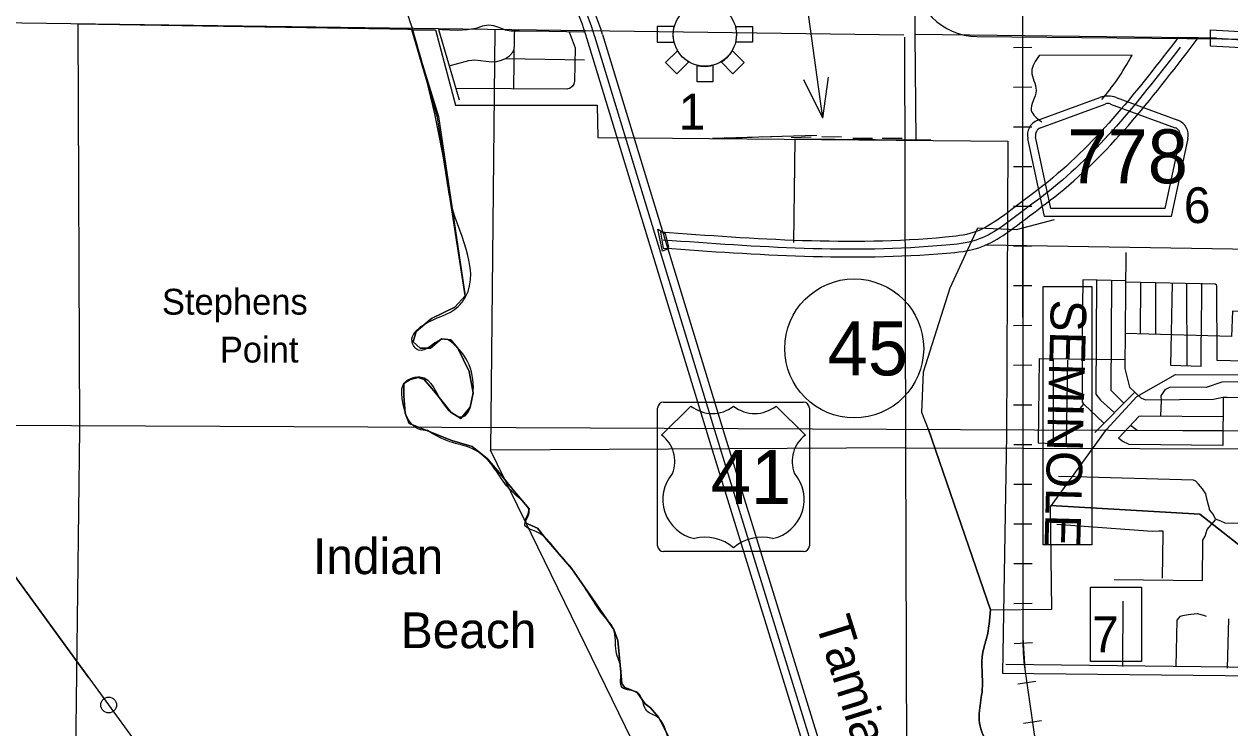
# Model space of a CAD drawing. Extents: x 408847 to 817539, y 923858 to 1151780.
# Drawn here: x 467503 to 482691, y 1102246 to 1111107 of the extents above; entities that cross this region are included whole.
import ezdxf

# ---------------------------------------------------------------- set-up
doc = ezdxf.new("R2010")
doc.units = 0
for name, color, linetype in [('Airports Commercial', 7, 'Continuous'), ('Cities Incorporated Area', 7, 'Continuous'), ('Cities Incorporated Linear Boundaries', 7, 'Continuous'), ('County Boundary', 7, 'Continuous'), ('County Route Divided Highway Outline and Fill', 7, 'Continuous'), ('County Routes Highway Center Lines', 7, 'Continuous'), ('Geographic Features Text', 7, 'Continuous'), ('Lakes and Ponds', 7, 'Continuous'), ('Level 11', 7, 'Continuous'), ('Level 12', 7, 'Continuous'), ('Level 39', 7, 'Continuous'), ('Level 43', 7, 'Continuous'), ('Level 6', 7, 'Continuous'), ('Level 8', 7, 'Continuous'), ('Level 9', 7, 'Continuous'), ('Local Roads Paved', 7, 'Continuous'), ('Masks for Text', 7, 'Continuous'), ('Narrow River Creek and Branch and Slough', 7, 'Continuous'), ('Planning Number US Highways', 7, 'Continuous'), ('Quad Borders', 7, 'Continuous'), ('Railroads', 7, 'Continuous'), ('Railroads Text', 7, 'Continuous'), ('Roadshields County Roads', 7, 'Continuous'), ('Roadshields US Highways', 7, 'Continuous'), ('Section Lines', 7, 'Continuous'), ('Township  and Range lines', 7, 'Continuous'), ('US Highways Related Text', 7, 'Continuous'), ('US Route Divided Highway Outline and Fill', 7, 'Continuous')]:
    doc.layers.add(name, color=color, linetype=linetype)

msp = doc.modelspace()

# ---------------------------------------------------------------- linework, layer by layer
at = {"layer": 'Airports Commercial'}
for points in [[(475692, 1111079), (475479, 1111079), (475479, 1110879), (475691, 1110879), (475687, 1110900), (475682, 1110928), (475680, 1110949), (475679, 1110970), (475679, 1110989), (475681, 1111011), (475683, 1111033), (475687, 1111052), (475690, 1111068)], [(476466, 1111079), (476679, 1111079), (476679, 1110879), (476468, 1110879), (476471, 1110894), (476474, 1110918), (476477, 1110928), (476478, 1110949), (476479, 1110973), (476479, 1110985), (476479, 1110998), (476476, 1111020), (476473, 1111043), (476470, 1111059)], [(475734, 1110772), (475584, 1110622), (475725, 1110481), (475875, 1110630), (475875, 1110631), (475864, 1110638), (475849, 1110649), (475837, 1110657), (475823, 1110668), (475811, 1110678), (475797, 1110691), (475785, 1110705), (475772, 1110718), (475761, 1110734), (475750, 1110747), (475742, 1110761), (475736, 1110769)], [(476423, 1110773), (476574, 1110622), (476432, 1110481), (476282, 1110631), (476291, 1110636), (476300, 1110642), (476311, 1110650), (476324, 1110659), (476337, 1110669), (476347, 1110679), (476361, 1110691), (476375, 1110706), (476388, 1110720), (476399, 1110736), (476409, 1110749), (476420, 1110765)], [(476179, 1110588), (476179, 1110379), (475979, 1110379), (475979, 1110588), (475988, 1110586), (475999, 1110583), (476011, 1110581), (476024, 1110579), (476034, 1110578), (476050, 1110576), (476065, 1110576), (476086, 1110575), (476102, 1110576), (476119, 1110577), (476137, 1110580), (476148, 1110582), (476165, 1110585)]]:
    msp.add_lwpolyline(points, close=True, dxfattribs=at)
msp.add_circle((476078, 1110974), 398, dxfattribs=at)
at = {"layer": 'Cities Incorporated Area'}
for p, q in [((479879, 1105940), (479829, 1102936)), ((479829, 1102936), (484223, 1102887))]:
    msp.add_line(p, q, dxfattribs=at)
for points in [[(475738, 1101894), (475559, 1102254), (475495, 1102382), (475392, 1102498), (475328, 1102549), (475264, 1102639), (475225, 1102690), (475135, 1102729), (475071, 1102754), (475033, 1102806), (475020, 1102947), (474981, 1103345), (474930, 1103486), (474661, 1103875), (474404, 1104247), (474084, 1104620), (473968, 1104761), (473827, 1104825), (473814, 1104864), (473853, 1104941), (473866, 1105005), (473660, 1105249), (473481, 1105467), (473340, 1105634), (473147, 1105788), (472891, 1105865), (472352, 1106079), (472301, 1106208), (472288, 1106426), (472288, 1106580), (472365, 1106631), (472467, 1106657), (472544, 1106631), (472685, 1106464), (472878, 1106220), (473006, 1106143), (473122, 1106285), (473160, 1106464), (473109, 1106734), (472968, 1107029), (472878, 1107132), (472762, 1107145), (472621, 1107029), (472493, 1107029), (472403, 1107106), (472442, 1107235), (472634, 1107401), (472929, 1107543), (473057, 1107684), (472709, 1109931), (472388, 1111037)], [(472388, 1111037), (472724, 1109943), (473057, 1107684), (472929, 1107543), (472634, 1107401), (472442, 1107235), (472403, 1107106), (472493, 1107029), (472621, 1107029), (472762, 1107145), (472878, 1107132), (472968, 1107029), (473109, 1106734), (473160, 1106464), (473122, 1106285), (473006, 1106143), (472878, 1106220), (472685, 1106464), (472544, 1106631), (472467, 1106657), (472365, 1106631), (472288, 1106580), (472288, 1106426), (472301, 1106208), (472352, 1106079), (472891, 1105865), (473147, 1105788), (473340, 1105634), (473481, 1105467), (473660, 1105249), (473866, 1105005), (473853, 1104941), (473814, 1104864), (473827, 1104825), (473968, 1104761), (474084, 1104620), (474404, 1104247), (474661, 1103875), (474930, 1103486), (474981, 1103345), (475020, 1102947), (475033, 1102806), (475071, 1102754), (475135, 1102729), (475225, 1102690), (475264, 1102639), (475328, 1102549), (475392, 1102498), (475495, 1102382), (475559, 1102254), (475738, 1101894)], [(472388, 1111037), (472684, 1111033), (472937, 1110085), (474720, 1110087), (474728, 1109678), (479894, 1109632), (479879, 1105940)], [(476175, 1109670), (477489, 1109707)]]:
    msp.add_lwpolyline(points, dxfattribs=at)
at = {"layer": 'Cities Incorporated Linear Boundaries'}
msp.add_line((468202, 1106002), (468048, 1094100), dxfattribs=at)
msp.add_lwpolyline([(472371, 1111038), (468181, 1111106), (468202, 1106002)], dxfattribs=at)
at = {"layer": 'County Boundary'}
msp.add_line((442263, 1111462), (478584, 1110974), dxfattribs=at)
at = {"layer": 'County Route Divided Highway Outline and Fill'}
for p, q in [((472388, 1111037), (472335, 1111038)), ((482291, 1110932), (482039, 1110936)), ((482521, 1110929), (483770, 1110858))]:
    msp.add_line(p, q, dxfattribs=at)
msp.add_spline([(482065, 1110815), (480469, 1109049), (480058, 1108734), (479494, 1108388), (479115, 1108323), (475554, 1108388)], degree=3, dxfattribs=at)
at = {"layer": 'County Routes Highway Center Lines'}
for p, q in [((482521, 1110929), (478724, 1110978)), ((479615, 1108327), (482984, 1108273))]:
    msp.add_line(p, q, dxfattribs=at)
msp.add_lwpolyline([(478724, 1110978), (478737, 1109647), (477211, 1109657), (477195, 1108358)], dxfattribs=at)
at = {"layer": 'Lakes and Ponds'}
for points in [[(472584, 1105989), (472477, 1106007), (472262, 1106460), (472276, 1106564), (472486, 1106666), (472819, 1106280), (473037, 1106165), (473147, 1106379), (472913, 1107081), (472808, 1107142), (472469, 1107003), (472389, 1107113), (472531, 1107318), (472970, 1107551), (473063, 1107673), (472869, 1108910), (472850, 1109025), (472493, 1110712), (471689, 1113002)], [(477335, 1092264), (477652, 1092380), (477984, 1092541), (478082, 1092703), (478034, 1093067), (478040, 1093229), (477852, 1093347), (477786, 1093205), (477814, 1093025), (477804, 1092785), (477760, 1092635), (477554, 1092709), (477378, 1092763), (477368, 1093079), (477390, 1093337), (477420, 1093718), (477416, 1094022), (477434, 1094300), (477506, 1094627), (477611, 1094840), (477635, 1094885), (477656, 1094940), (477898, 1095622), (477930, 1095840), (477932, 1096094), (477806, 1096357), (477766, 1096431), (477592, 1096761), (477448, 1096759), (477426, 1096773), (477344, 1096977), (477318, 1097150), (477249, 1097344), (477139, 1097486), (477035, 1097772), (476995, 1098017), (476909, 1098273), (476819, 1098571), (476691, 1098910), (476539, 1099256), (476407, 1099594), (476250, 1099883), (476112, 1100089), (476040, 1100405), (476046, 1100631), (475970, 1100914), (475894, 1101096), (475874, 1101304), (475812, 1101558), (475730, 1101845), (475614, 1102123), (475480, 1102383), (475347, 1102461), (475235, 1102686), (475037, 1102756), (475023, 1102964), (474959, 1103214), (474931, 1103481), (474815, 1103647), (474603, 1103953), (474406, 1104247), (474186, 1104506), (473950, 1104718), (473812, 1104800), (473864, 1104956), (473782, 1105100), (473581, 1105293), (473407, 1105541), (473149, 1105761), (472865, 1105849), (472584, 1105989)]]:
    msp.add_spline(points, degree=3, dxfattribs=at)
at = {"layer": 'Level 11'}
msp.add_arc((479512, 1111751), 800, 179.507, 269.4494, dxfattribs=at)
at = {"layer": 'Level 12'}
msp.add_circle((468568, 1102534), 99.8, dxfattribs=at)
at = {"layer": 'Level 6'}
msp.add_line((479504, 1110951), (484541, 1110903), dxfattribs=at)
msp.add_lwpolyline([(475484, 1108527), (475579, 1108469), (475618, 1108302), (475595, 1108271), (475545, 1108248)], close=True, dxfattribs=at)
at = {"layer": 'Level 8'}
for p, q in [((478728, 1112200), (478724, 1110978)), ((477562, 1109924), (477318, 1111720)), ((482448, 1110831), (482448, 1111033)), ((482292, 1110933), (482041, 1110938)), ((477562, 1109924), (477325, 1110405)), ((477562, 1109924), (477635, 1110439)), ((475518, 1108488), (475552, 1108288))]:
    msp.add_line(p, q, dxfattribs=at)
for points in [[(482448, 1111033), (485026, 1110891), (485690, 1110904), (487091, 1111024), (487696, 1111024), (492048, 1110951), (493394, 1110771), (493666, 1110771), (497184, 1110765), (504437, 1110758), (507034, 1110758), (507711, 1110831), (508655, 1110831), (512788, 1110764), (514586, 1109961), (516852, 1109961), (521636, 1109941)], [(521635, 1109741), (516851, 1109761), (514543, 1109761), (512744, 1110565), (508654, 1110631), (507721, 1110631), (507044, 1110558), (504437, 1110558), (497184, 1110565), (493666, 1110571), (493381, 1110571), (492033, 1110751), (487695, 1110824), (487100, 1110824), (485700, 1110705), (485023, 1110691), (482448, 1110831)]]:
    msp.add_lwpolyline(points, dxfattribs=at)
for points in [[(482041, 1110938), (480401, 1109123), (480002, 1108817), (479458, 1108483), (479108, 1108423), (475518, 1108488)], [(475552, 1108288), (479123, 1108223), (479530, 1108292), (480115, 1108652), (480537, 1108975), (482292, 1110933)]]:
    msp.add_spline(points, degree=3, dxfattribs=at)
at = {"layer": 'Level 9'}
for points in [[(476175, 1109670), (476300, 1109674)], [(476425, 1109677), (476674, 1109684)], [(476799, 1109688), (477049, 1109695)], [(477165, 1109679), (477415, 1109686)], [(477801, 1109685), (477551, 1109687)], [(478191, 1109666), (477941, 1109668)], [(478562, 1109666), (478312, 1109668)], [(478923, 1109647), (478673, 1109649)]]:
    msp.add_lwpolyline(points, dxfattribs=at)
at = {"layer": 'Local Roads Paved'}
for p, q in [((472722, 1111038), (472985, 1110155)), ((482521, 1110929), (483671, 1110859)), ((481459, 1110715), (480289, 1110711)), ((473566, 1110673), (474561, 1110656)), ((481566, 1107859), (481561, 1107207)), ((481754, 1107854), (481754, 1107202)), ((481948, 1106809), (481970, 1107841)), ((482145, 1107841), (482150, 1106802)), ((482334, 1107845), (482330, 1107164)), ((482330, 1106795), (482330, 1107164)), ((480464, 1106883), (480464, 1105833)), ((482330, 1106795), (481948, 1106809)), ((480991, 1105965), (481491, 1106470)), ((481342, 1103017), (481346, 1103843)), ((482659, 1103000), (482676, 1103619)), ((483954, 1102995), (479871, 1103044))]:
    msp.add_line(p, q, dxfattribs=at)
for points in [[(473678, 1111017), (473634, 1111020), (473565, 1111030), (473497, 1111060), (473420, 1111085), (473353, 1111093), (473278, 1111080), (473191, 1111050), (473084, 1111035), (472962, 1111028), (472768, 1111035), (472722, 1111038)], [(474367, 1111008), (474446, 1110810), (474434, 1110388), (474427, 1110350), (474411, 1110324), (474383, 1110302), (474338, 1110289), (472943, 1110297)], [(474555, 1111004), (474115, 1111014), (473744, 1111017), (473678, 1111017), (473677, 1110988), (473668, 1110292)], [(472857, 1110583), (473106, 1110647), (473180, 1110656), (473396, 1110631), (473452, 1110638), (473518, 1110653), (473566, 1110672), (473617, 1110708), (473658, 1110752), (473675, 1110790)], [(481381, 1108232), (481368, 1106769), (481425, 1106536), (481570, 1106400), (481627, 1106378), (482483, 1106383), (482602, 1106409), (482655, 1106409)], [(481378, 1107876), (480837, 1107889), (480828, 1106875)], [(481012, 1107885), (481004, 1106448), (481061, 1106374), (481228, 1106220)], [(481355, 1106334), (481197, 1106492), (481206, 1107880)], [(481378, 1107863), (482505, 1107837), (482518, 1107828), (482523, 1107806), (482527, 1106883), (482527, 1106875), (483361, 1106853), (483379, 1106870), (483388, 1106879), (483392, 1107446), (483379, 1107463), (483370, 1107476), (483344, 1107481), (482725, 1107494), (482712, 1107173), (481372, 1107213)], [(481368, 1106879), (480288, 1106892), (480275, 1105833), (480631, 1105820), (480648, 1106875)], [(480832, 1106870), (480832, 1106352), (480841, 1106330), (480854, 1106317), (481100, 1106088)], [(483401, 1106391), (483410, 1106585), (483375, 1106602), (482589, 1106598), (482391, 1106532), (481939, 1106536), (481873, 1106501), (481820, 1106427), (481825, 1106369), (481815, 1106174)], [(480648, 1106264), (480775, 1106264), (480806, 1106268), (480850, 1106321)], [(482606, 1106409), (482602, 1105803), (481421, 1105816), (481333, 1105855), (481289, 1105895), (481548, 1106172), (481574, 1106176), (482604, 1106167)], [(482655, 1106409), (483379, 1106396), (483432, 1106374), (483458, 1106339), (483629, 1106325), (483862, 1106325)], [(482603, 1105987), (481522, 1105992), (481438, 1106054)], [(483871, 1104812), (482633, 1104825), (482576, 1104847), (482510, 1104874), (482479, 1104935), (482439, 1104988), (482404, 1105115), (482387, 1105194), (482347, 1105256), (482295, 1105313), (482264, 1105352), (482233, 1105366), (480740, 1105405), (480534, 1105410)], [(480512, 1104812), (481711, 1104724), (481798, 1104729), (481847, 1104729), (481847, 1104689), (481838, 1104131)], [(481232, 1104114), (482347, 1104101), (482352, 1104610), (482378, 1104658), (482404, 1104742), (482510, 1104865)], [(482014, 1103022), (482027, 1103602), (482071, 1103654), (482097, 1103663), (482167, 1103672), (482281, 1103685), (482360, 1103667), (482391, 1103654)]]:
    msp.add_lwpolyline(points, dxfattribs=at)
for points in [[(480289, 1110711), (480195, 1110511), (480250, 1110273), (480190, 1110018), (480321, 1109878)], [(481080, 1110157), (481271, 1110407), (481459, 1110715)]]:
    msp.add_spline(points, degree=3, dxfattribs=at)
at = {"layer": 'Masks for Text'}
for points in [[(480339, 1107803), (480953, 1107803), (480953, 1104549), (480339, 1104549)], [(480936, 1104017), (481577, 1104017), (481577, 1103081), (480936, 1103081)]]:
    msp.add_lwpolyline(points, close=True, dxfattribs=at)
at = {"layer": 'Narrow River Creek and Branch and Slough'}
for p, q in [((478896, 1106005), (479676, 1103731)), ((479676, 1103731), (478896, 1106005)), ((480430, 1105031), (481139, 1106002)), ((480447, 1103741), (480430, 1105031)), ((480431, 1105048), (482313, 1104937)), ((482313, 1104937), (480431, 1105048)), ((482313, 1104937), (482961, 1104428)), ((482961, 1104428), (482313, 1104937)), ((479676, 1103731), (480447, 1103741))]:
    msp.add_line(p, q, dxfattribs=at)
for points in [[(478896, 1106005), (478809, 1106216), (478833, 1106729), (479168, 1107788), (479518, 1108543), (480003, 1108519), (480484, 1108648)], [(481139, 1106002), (481521, 1106420), (482005, 1106694), (482825, 1106692), (483717, 1106719), (484821, 1106286), (485333, 1106047), (485418, 1105931)], [(478260, 1084078), (478064, 1084346), (477900, 1084624), (476746, 1087583), (474413, 1093520), (473476, 1095849), (473425, 1095931), (470408, 1100010), (466009, 1106047)], [(467803, 1103585), (467288, 1104292)], [(468318, 1102878), (467803, 1103585)]]:
    msp.add_lwpolyline(points, dxfattribs=at)
for points in [[(479676, 1103731), (479626, 1103376), (479580, 1103200), (479572, 1102726), (479536, 1102463), (479580, 1102163), (479806, 1101895), (479884, 1101763), (479852, 1101516), (480029, 1101312), (480133, 1101038), (480021, 1100840), (479812, 1100860), (479588, 1100876), (479396, 1100740), (479184, 1100647), (479053, 1100523), (479003, 1100153), (478905, 1099939), (478815, 1099580), (478705, 1099372), (478663, 1099168), (478683, 1098918), (478601, 1098711), (478499, 1098531), (478336, 1098404)], [(478336, 1098404), (478499, 1098531), (478601, 1098711), (478683, 1098918), (478663, 1099168), (478705, 1099372), (478815, 1099580), (478905, 1099939), (479003, 1100153), (479053, 1100523), (479184, 1100647), (479396, 1100740), (479588, 1100876), (479812, 1100860), (480021, 1100840), (480133, 1101038), (480029, 1101312), (479852, 1101516), (479884, 1101763), (479806, 1101895), (479580, 1102163), (479536, 1102463), (479572, 1102726), (479580, 1103200), (479626, 1103376), (479676, 1103731)]]:
    msp.add_spline(points, degree=3, dxfattribs=at)
at = {"layer": 'Planning Number US Highways'}
msp.add_circle((477959, 1107024), 875, dxfattribs=at)
at = {"layer": 'Quad Borders'}
msp.add_line((493959, 1105933), (453390, 1106115), dxfattribs=at)
msp.add_line((493959, 1105933), (453390, 1106115), dxfattribs=at)
at = {"layer": 'Railroads'}
for p, q in [((480078, 1113810), (480084, 1103379)), ((480195, 1110811), (479965, 1110810)), ((480195, 1110311), (479965, 1110310)), ((480195, 1109811), (479965, 1109810)), ((480195, 1109311), (479965, 1109310)), ((480196, 1108811), (479966, 1108810)), ((480196, 1108311), (479966, 1108310)), ((480196, 1107811), (479966, 1107810)), ((480197, 1107311), (479967, 1107310)), ((480197, 1106811), (479967, 1106810)), ((480197, 1106311), (479967, 1106310)), ((480198, 1105811), (479968, 1105810)), ((480198, 1105311), (479968, 1105310)), ((480198, 1104811), (479968, 1104810)), ((480199, 1104311), (479969, 1104310)), ((480199, 1103811), (479969, 1103810)), ((480203, 1103318), (479974, 1103304)), ((480108, 1102985), (480700, 1098861)), ((480246, 1102829), (480019, 1102797)), ((480318, 1102334), (480090, 1102302))]:
    msp.add_line(p, q, dxfattribs=at)
msp.add_lwpolyline([(480078, 1113810), (480084, 1103379), (480084, 1103379), (480108, 1102985), (480108, 1102985), (480700, 1098861), (480724, 1098492), (480693, 1095844), (480693, 1095844), (480721, 1095712), (480721, 1095712), (481046, 1095302), (481298, 1095243), (481298, 1095243), (481950, 1095233), (481950, 1095233), (482303, 1095112), (482303, 1095112), (482420, 1095023), (482420, 1095023), (482782, 1094901)], dxfattribs=at)
msp.add_arc((482484, 1103326), 2400, 178.7413, 188.1684, dxfattribs=at)
at = {"layer": 'Roadshields County Roads'}
for p, q in [((480272, 1109896), (481051, 1110182)), ((480307, 1109802), (481120, 1110101)), ((481189, 1110101), (482002, 1109803)), ((481258, 1110182), (482036, 1109896)), ((480356, 1108684), (480145, 1109666)), ((480437, 1108784), (480243, 1109687)), ((482065, 1109688), (481871, 1108784)), ((482163, 1109667), (481952, 1108684)), ((481871, 1108784), (480437, 1108784)), ((481952, 1108684), (480356, 1108684))]:
    msp.add_line(p, q, dxfattribs=at)
for centre, radius, start, end in [((481155, 1109901), 300, 69.827, 110.173), ((481155, 1110007), 100, 69.827, 110.173), ((480341, 1109708), 200, 110.173, 192.0999), ((480341, 1109708), 100, 110.173, 192.0999), ((481967, 1109709), 100, 347.9001, 69.827), ((481967, 1109709), 200, 347.9001, 69.827)]:
    msp.add_arc(centre, radius, start, end, dxfattribs=at)
at = {"layer": 'Roadshields US Highways'}
for p, q in [((475902, 1106298), (475533, 1105932)), ((475558, 1106348), (477319, 1106348)), ((475902, 1106298), (475902, 1106298)), ((476438, 1106297), (476439, 1106297)), ((477344, 1105932), (476975, 1106298)), ((475483, 1104540), (475483, 1106273)), ((477394, 1106273), (477394, 1104540)), ((477319, 1104465), (475558, 1104465))]:
    msp.add_line(p, q, dxfattribs=at)
for centre, radius, start, end in [((475558, 1106273), 75, 90, 180), ((476172, 1106634), 430, 231.2915, 308.3626), ((476706, 1106634), 430, 231.6374, 308.7085), ((477319, 1106273), 75, 0, 90), ((475291, 1105602), 409, 338.3056, 53.8199), ((477586, 1105602), 409, 126.1801, 201.6944), ((476048, 1105121), 501, 138.7831, 258.2378), ((476829, 1105121), 501, 281.7622, 41.2169), ((476079, 1104088), 558, 49.9101, 103.7765), ((476798, 1104088), 558, 76.2235, 130.0899), ((475558, 1104540), 75, 180, 270), ((477319, 1104540), 75, 270, 0)]:
    msp.add_arc(centre, radius, start, end, dxfattribs=at)
at = {"layer": 'Section Lines'}
for p, q in [((473432, 1111036), (473376, 1105743)), ((478611, 1105771), (473376, 1105743)), ((475989, 1100397), (473376, 1105743)), ((478611, 1105771), (483976, 1105758))]:
    msp.add_line(p, q, dxfattribs=at)
at = {"layer": 'Township  and Range lines'}
for p, q in [((478611, 1105771), (478598, 1110943)), ((478624, 1100361), (478611, 1105771))]:
    msp.add_line(p, q, dxfattribs=at)
at = {"layer": 'US Route Divided Highway Outline and Fill'}
for p, q in [((476124, 1105908), (474596, 1110919)), ((474596, 1110919), (474596, 1110919)), ((476219, 1105937), (474692, 1110949)), ((474787, 1110978), (476315, 1105966)), ((476124, 1105907), (476124, 1105908)), ((478514, 1098167), (476124, 1105907)), ((478609, 1098197), (476219, 1105937)), ((476315, 1105966), (476315, 1105966)), ((476315, 1105966), (478705, 1098226))]:
    msp.add_line(p, q, dxfattribs=at)
for radius in [3600, 3700, 3500]:
    msp.add_arc((471248, 1109899), radius, 16.9525, 25.8745, dxfattribs=at)

# ---------------------------------------------------------------- texts
at = {"layer": 'Geographic Features Text'}
for s, p in [('Stephens', (469239, 1107449)), ('Point', (469968, 1106846))]:
    msp.add_text(s, height=325, rotation=0.0006, dxfattribs=at).set_placement(p)
at = {"layer": 'Level 39'}
for s, p in [('Indian', (471143, 1104182)), ('Beach', (472249, 1103250))]:
    msp.add_text(s, height=450, rotation=0.0006, dxfattribs=at).set_placement(p)
at = {"layer": 'Level 43'}
for s, p in [('1', (475749, 1109780)), ('6', (482111, 1108602)), ('7', (480955, 1103199))]:
    msp.add_text(s, height=450, rotation=0.0006, dxfattribs=at).set_placement(p)
at = {"layer": 'Planning Number US Highways'}
msp.add_text('45', height=680, dxfattribs=at).set_placement((477625, 1106684))
at = {"layer": 'Railroads Text'}
msp.add_text('SEMINOLE', height=450, rotation=268.513, dxfattribs=at).set_placement((480437, 1107643))
at = {"layer": 'Roadshields County Roads'}
msp.add_text('778', height=680, dxfattribs=at).set_placement((480645, 1109102))
at = {"layer": 'Roadshields US Highways'}
msp.add_text('41', height=680, dxfattribs=at).set_placement((476153, 1105066))
at = {"layer": 'US Highways Related Text'}
msp.add_text('Tamiami', height=450, rotation=287.4363, dxfattribs=at).set_placement((477467, 1103574))

doc.saveas('drawing.dxf')
